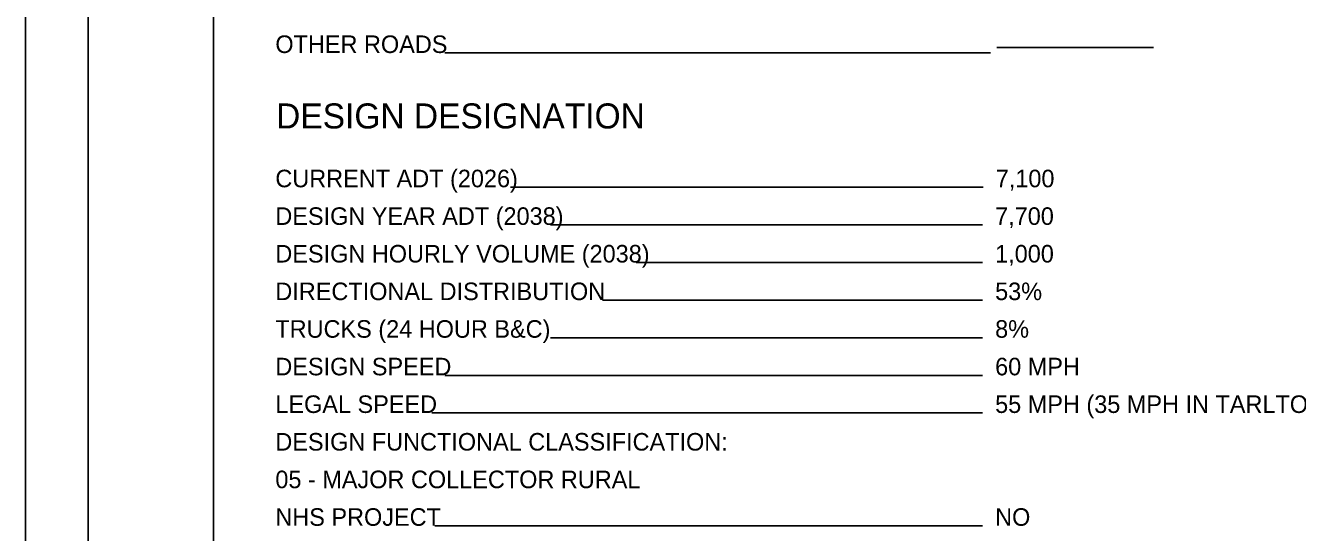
# Model space of a CAD drawing. Extents: x 0 to 42.5, y 0 to 22.
# Drawn here: x 0 to 10.15, y 7.05 to 11.1 of the extents above; entities that cross this region are included whole.
import ezdxf

# ---------------------------------------------------------------- set-up
doc = ezdxf.new("R2010")
doc.units = 0
for name, color, linetype in [('SH_Border', 7, 'Continuous'), ('SH_Cut_Line', 7, 'Continuous'), ('SH_Data', 7, 'Continuous'), ('SH_Text', 7, 'Continuous')]:
    doc.layers.add(name, color=color, linetype=linetype)

msp = doc.modelspace()

# ---------------------------------------------------------------- linework, layer by layer
at = {"layer": 'SH_Border'}
for points in [[(0.5, 21.5), (1.5, 21.5), (1.5, 0.5), (0.5, 0.5)], [(1.5, 21.5), (33.5, 21.5), (33.5, 0.5), (1.5, 0.5)]]:
    msp.add_lwpolyline(points, close=True, dxfattribs=at)
at = {"layer": 'SH_Cut_Line'}
msp.add_lwpolyline([(0, 0), (34, 0), (34, 22), (0, 22)], close=True, dxfattribs=at)
at = {"layer": 'SH_Data'}
for p, q in [((7.7, 10.877), (3.347, 10.877)), ((9, 10.922), (7.75, 10.922)), ((7.642, 9.806), (3.871, 9.806)), ((7.637, 9.506), (4.189, 9.506)), ((7.637, 9.206), (4.872, 9.206)), ((7.637, 8.906), (4.604, 8.906)), ((7.637, 8.606), (4.189, 8.606)), ((7.637, 8.306), (3.346, 8.306)), ((7.637, 8.006), (3.242, 8.006)), ((7.637, 7.106), (3.267, 7.106))]:
    msp.add_line(p, q, dxfattribs=at)

# ---------------------------------------------------------------- texts
msp.add_text('DESIGN DESIGNATION', height=0.2, dxfattribs=at).set_placement((2, 10.275))
at = {"layer": 'SH_Text'}
for s, p in [('OTHER ROADS', (1.994, 10.877)), ('CURRENT ADT (2026)', (1.994, 9.806)), ('7,100', (7.742, 9.806)), ('DESIGN YEAR ADT (2038)', (1.994, 9.506)), ('7,700', (7.737, 9.506)), ('DESIGN HOURLY VOLUME (2038)', (1.994, 9.206)), ('1,000', (7.737, 9.206)), ('DIRECTIONAL DISTRIBUTION', (1.994, 8.906)), ('53%', (7.737, 8.906)), ('TRUCKS (24 HOUR B&C)', (1.994, 8.606)), ('8%', (7.737, 8.606)), ('DESIGN SPEED', (1.994, 8.306)), ('60 MPH', (7.737, 8.306)), ('LEGAL SPEED', (1.994, 8.006)), ('55 MPH (35 MPH IN TARLTON)', (7.737, 8.006)), ('DESIGN FUNCTIONAL CLASSIFICATION:', (1.994, 7.706)), ('05 - MAJOR COLLECTOR RURAL', (1.994, 7.406)), ('NHS PROJECT', (1.994, 7.106)), ('NO', (7.737, 7.106))]:
    msp.add_text(s, height=0.14, dxfattribs=at).set_placement(p)

doc.saveas('drawing.dxf')
